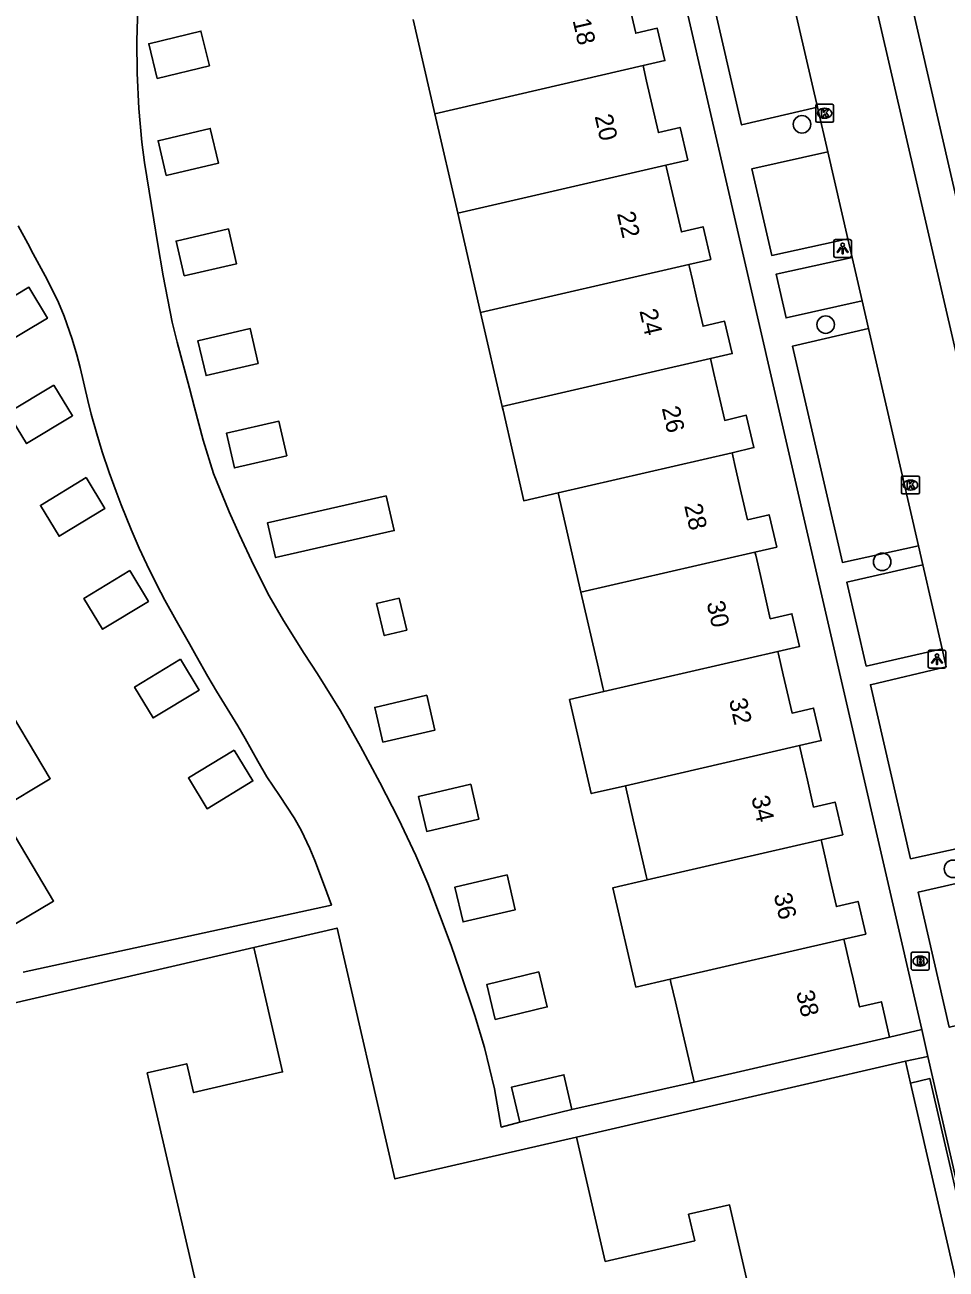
# Model space of a CAD drawing. Extents: x 156414 to 157775, y 382335 to 383765.
# Drawn here: x 156893.9 to 156945.4, y 383519.1 to 383588.6 of the extents above; entities that cross this region are included whole.
import ezdxf

# ---------------------------------------------------------------- set-up
doc = ezdxf.new("R2010")
doc.units = 0
for name, color, linetype in [('IMGEO_Boom', 7, 'Continuous'), ('IMGEO_Brandkraan', 7, 'Continuous'), ('IMGEO_Kolk', 7, 'Continuous'), ('IMGEO_Lichtpunt', 7, 'Continuous'), ('IMGEO_Pand', 7, 'Continuous'), ('IMGEO_Pand_nummerreeks', 7, 'Continuous'), ('IMGEO_Pand_overbouw', 7, 'Continuous'), ('IMGEO_Rijbaan_lokaal_gesloten', 7, 'Continuous'), ('IMGEO_Rijbaan_lokaal_open', 7, 'Continuous'), ('IMGEO_Voetpad_open', 7, 'Continuous')]:
    doc.layers.add(name, color=color, linetype=linetype)

msp = doc.modelspace()

# ---------------------------------------------------------------- linework, layer by layer
at = {"layer": 'IMGEO_Boom'}
for centre in [(156937.378, 383583.049), (156938.702, 383571.853), (156941.862, 383558.594), (156945.817, 383541.428)]:
    msp.add_circle(centre, 0.489, dxfattribs=at)
at = {"layer": 'IMGEO_Brandkraan'}
for p, q in [((156943.563, 383536.772), (156944.415, 383536.772)), ((156943.488, 383535.846), (156943.488, 383536.698)), ((156943.976, 383536.552), (156944.001, 383536.552)), ((156944.489, 383536.698), (156944.489, 383535.846)), ((156944.415, 383535.772), (156943.563, 383535.772)), ((156943.999, 383535.992), (156943.974, 383535.992))]:
    msp.add_line(p, q, dxfattribs=at)
for points in [[(156943.563, 383536.772), (156944.415, 383536.772)], [(156943.488, 383535.846), (156943.488, 383536.698)], [(156943.836, 383536.472), (156943.836, 383536.072), (156944.049, 383536.072)], [(156944.067, 383536.472), (156943.836, 383536.472)], [(156944.015, 383536.391), (156943.961, 383536.391), (156943.961, 383536.315)], [(156943.961, 383536.315), (156944.014, 383536.315)], [(156944.023, 383536.239), (156943.961, 383536.239), (156943.961, 383536.158)], [(156943.961, 383536.158), (156944.023, 383536.158)], [(156944.489, 383536.698), (156944.489, 383535.846)], [(156944.415, 383535.772), (156943.563, 383535.772)]]:
    msp.add_lwpolyline(points, dxfattribs=at)
for centre, radius, start, end in [((156943.565, 383536.696), 0.0765, 91.55205, 178.44795), ((156943.565, 383536.696), 0.0765, 91.55205, 178.44795), ((156944.413, 383536.696), 0.0765, 1.55205, 88.44795), ((156944.413, 383536.696), 0.0765, 1.55205, 88.44795), ((156944.016, 383536.353), 0.0379, 267.82845, 90.93552), ((156944.024, 383536.198), 0.0404, 269.87594, 90.50774), ((156944.055, 383536.323), 0.251, 268.66757, 293.53466), ((156944.071, 383536.327), 0.145, 59.4692, 91.53667), ((156944.096, 383536.374), 0.0922, 285.51372, 58.15012), ((156944.101, 383536.182), 0.105, 301.31148, 78.98903), ((156943.565, 383535.848), 0.0765, 181.55205, 268.44795), ((156943.565, 383535.848), 0.0765, 181.55205, 268.44795), ((156944.413, 383535.848), 0.0765, 271.55205, 358.44795), ((156944.413, 383535.848), 0.0765, 271.55205, 358.44795)]:
    msp.add_arc(centre, radius, start, end, dxfattribs=at)
for centre, major_axis, ratio, start_param, end_param in [((156943.975, 383536.272), (-0.387, 0.002), 0.722429, 4.712389, 7.853982), ((156944, 383536.272), (-0.39, 0.002), 0.717154, 1.570796, 4.712389)]:
    msp.add_ellipse(centre, major_axis=major_axis, ratio=ratio, start_param=start_param, end_param=end_param, dxfattribs=at)
at = {"layer": 'IMGEO_Kolk'}
for p, q in [((156938.146, 383583.241), (156938.146, 383584.093)), ((156938.221, 383584.167), (156939.073, 383584.167)), ((156939.147, 383584.093), (156939.147, 383583.241)), ((156938.657, 383583.387), (156938.632, 383583.387)), ((156938.634, 383583.947), (156938.659, 383583.947)), ((156939.073, 383583.167), (156938.221, 383583.167)), ((156942.943, 383562.459), (156942.943, 383563.311)), ((156943.018, 383563.385), (156943.87, 383563.385)), ((156943.431, 383563.165), (156943.456, 383563.165)), ((156943.944, 383563.311), (156943.944, 383562.459)), ((156943.454, 383562.605), (156943.429, 383562.605)), ((156943.87, 383562.385), (156943.018, 383562.385))]:
    msp.add_line(p, q, dxfattribs=at)
for points in [[(156938.146, 383583.241), (156938.146, 383584.093)], [(156938.221, 383584.167), (156939.073, 383584.167)], [(156939.147, 383584.093), (156939.147, 383583.241)], [(156938.467, 383583.867), (156938.59, 383583.867), (156938.59, 383583.716), (156938.72, 383583.867), (156938.884, 383583.867), (156938.738, 383583.716), (156938.891, 383583.467), (156938.739, 383583.467), (156938.654, 383583.631), (156938.59, 383583.564), (156938.59, 383583.467), (156938.467, 383583.467), (156938.467, 383583.867)], [(156939.073, 383583.167), (156938.221, 383583.167)], [(156942.943, 383562.459), (156942.943, 383563.311)], [(156943.018, 383563.385), (156943.87, 383563.385)], [(156943.944, 383563.311), (156943.944, 383562.459)], [(156943.264, 383563.085), (156943.387, 383563.085), (156943.387, 383562.934), (156943.517, 383563.085), (156943.681, 383563.085), (156943.535, 383562.934), (156943.688, 383562.685), (156943.536, 383562.685), (156943.451, 383562.849), (156943.387, 383562.782), (156943.387, 383562.685), (156943.264, 383562.685), (156943.264, 383563.085)], [(156943.87, 383562.385), (156943.018, 383562.385)]]:
    msp.add_lwpolyline(points, dxfattribs=at)
for centre, start, end in [((156938.223, 383584.091), 91.55205, 178.44795), ((156938.223, 383584.091), 91.55205, 178.44795), ((156939.071, 383584.091), 1.55205, 88.44795), ((156939.071, 383584.091), 1.55205, 88.44795), ((156938.223, 383583.243), 181.55205, 268.44795), ((156938.223, 383583.243), 181.55205, 268.44795), ((156939.071, 383583.243), 271.55205, 358.44795), ((156939.071, 383583.243), 271.55205, 358.44795), ((156943.02, 383563.309), 91.55205, 178.44795), ((156943.02, 383563.309), 91.55205, 178.44795), ((156943.868, 383563.309), 1.55205, 88.44795), ((156943.868, 383563.309), 1.55205, 88.44795), ((156943.02, 383562.461), 181.55205, 268.44795), ((156943.02, 383562.461), 181.55205, 268.44795), ((156943.868, 383562.461), 271.55205, 358.44795), ((156943.868, 383562.461), 271.55205, 358.44795)]:
    msp.add_arc(centre, 0.0765, start, end, dxfattribs=at)
for centre, major_axis, ratio, start_param, end_param in [((156938.633, 383583.667), (-0.387, 0.002), 0.722429, 4.712389, 7.853982), ((156938.658, 383583.667), (-0.39, 0.002), 0.717154, 1.570796, 4.712389), ((156943.43, 383562.885), (-0.387, 0.002), 0.722429, 4.712389, 7.853982), ((156943.455, 383562.885), (-0.39, 0.002), 0.717154, 1.570796, 4.712389)]:
    msp.add_ellipse(centre, major_axis=major_axis, ratio=ratio, start_param=start_param, end_param=end_param, dxfattribs=at)
at = {"layer": 'IMGEO_Lichtpunt'}
for p, q in [((156939.152, 383576.509), (156939.152, 383575.702)), ((156939.152, 383576.509), (156939.152, 383575.702)), ((156940.054, 383576.604), (156939.246, 383576.604)), ((156940.054, 383576.604), (156939.246, 383576.604)), ((156940.148, 383575.702), (156940.148, 383576.509)), ((156940.148, 383575.702), (156940.148, 383576.509)), ((156939.246, 383575.608), (156940.054, 383575.608)), ((156939.246, 383575.608), (156940.054, 383575.608)), ((156944.431, 383553.549), (156944.431, 383552.742)), ((156944.431, 383553.549), (156944.431, 383552.742)), ((156945.333, 383553.644), (156944.525, 383553.644)), ((156945.333, 383553.644), (156944.525, 383553.644)), ((156945.427, 383552.742), (156945.427, 383553.549)), ((156945.427, 383552.742), (156945.427, 383553.549)), ((156944.525, 383552.648), (156945.333, 383552.648)), ((156944.525, 383552.648), (156945.333, 383552.648))]:
    msp.add_line(p, q, dxfattribs=at)
for points in [[(156939.526, 383576.173), (156939.565, 383576.145), (156939.377, 383575.883), (156939.339, 383575.91), (156939.526, 383576.173)], [(156939.628, 383576.125), (156939.675, 383576.125), (156939.675, 383575.803), (156939.628, 383575.803), (156939.628, 383576.125)], [(156939.738, 383576.145), (156939.776, 383576.172), (156939.963, 383575.91), (156939.924, 383575.882), (156939.738, 383576.145)], [(156944.805, 383553.213), (156944.844, 383553.185), (156944.656, 383552.923), (156944.618, 383552.95), (156944.805, 383553.213)], [(156944.907, 383553.165), (156944.954, 383553.165), (156944.954, 383552.843), (156944.907, 383552.843), (156944.907, 383553.165)], [(156945.017, 383553.185), (156945.055, 383553.212), (156945.242, 383552.95), (156945.203, 383552.922), (156945.017, 383553.185)]]:
    msp.add_lwpolyline(points, dxfattribs=at)
for centre in [(156939.651, 383576.307), (156944.93, 383553.347)]:
    msp.add_circle(centre, 0.0994, dxfattribs=at)
for centre, start, end in [((156939.246, 383576.509), 90, 180), ((156939.246, 383576.509), 90, 180), ((156940.054, 383576.509), 0, 90), ((156940.054, 383576.509), 0, 90), ((156939.246, 383575.702), 180, 270), ((156939.246, 383575.702), 180, 270), ((156940.054, 383575.702), 270, 0), ((156940.054, 383575.702), 270, 360), ((156944.525, 383553.549), 90, 180), ((156944.525, 383553.549), 90, 180), ((156945.333, 383553.549), 0, 90), ((156945.333, 383553.549), 0, 90), ((156944.525, 383552.742), 180, 270), ((156944.525, 383552.742), 180, 270), ((156945.333, 383552.742), 270, 0), ((156945.333, 383552.742), 270, 360)]:
    msp.add_arc(centre, 0.0946, start, end, dxfattribs=at)
at = {"layer": 'IMGEO_Pand'}
for points in [[(156927.289, 383591.59), (156927.328, 383591.42), (156927.462, 383590.836), (156927.736, 383589.647), (156928.083, 383588.136), (156929.29, 383588.419), (156929.713, 383586.608), (156928.499, 383586.328)], [(156916.861, 383583.64), (156915.641, 383588.9)], [(156901.34, 383585.616), (156900.869, 383587.554), (156903.784, 383588.263), (156904.255, 383586.325), (156901.34, 383585.616)], [(156928.499, 383586.328), (156916.861, 383583.64)], [(156929.776, 383580.773), (156930.992, 383581.054), (156930.566, 383582.874), (156929.358, 383582.591), (156929.011, 383584.102), (156928.696, 383585.47), (156928.538, 383586.157), (156928.499, 383586.328)], [(156918.137, 383578.084), (156916.861, 383583.64)], [(156901.844, 383580.187), (156901.384, 383582.132), (156904.304, 383582.821), (156904.763, 383580.877), (156901.844, 383580.187)], [(156918.137, 383578.084), (156929.776, 383580.773)], [(156931.053, 383575.217), (156932.277, 383575.5), (156931.851, 383577.32), (156930.636, 383577.035), (156930.288, 383578.546), (156929.997, 383579.813), (156929.813, 383580.612), (156929.776, 383580.773)], [(156919.414, 383572.529), (156918.137, 383578.084)], [(156902.85, 383574.574), (156902.395, 383576.519), (156905.316, 383577.203), (156905.771, 383575.257), (156902.85, 383574.574)], [(156919.414, 383572.529), (156931.053, 383575.217)], [(156931.053, 383575.217), (156931.091, 383575.056), (156931.251, 383574.361), (156931.501, 383573.271), (156931.849, 383571.76), (156933.056, 383572.043), (156933.479, 383570.236), (156932.264, 383569.955)], [(156889.707, 383574.177), (156890.32, 383574.541), (156891.588, 383572.407), (156894.167, 383573.938), (156895.197, 383572.204), (156892.618, 383570.672), (156891.666, 383570.107), (156890.555, 383569.447), (156888.257, 383573.316), (156889.707, 383574.177)], [(156920.622, 383567.266), (156919.414, 383572.529)], [(156906.989, 383569.687), (156904.067, 383569.006), (156903.615, 383570.948), (156906.537, 383571.629), (156906.989, 383569.687)], [(156920.622, 383567.266), (156932.264, 383569.955)], [(156932.264, 383569.955), (156932.304, 383569.781), (156932.454, 383569.127), (156932.711, 383568.008), (156933.059, 383566.498), (156934.268, 383566.781), (156934.691, 383564.974), (156933.474, 383564.693)], [(156895.561, 383568.476), (156896.603, 383566.753), (156894.038, 383565.202), (156892.996, 383566.925), (156895.561, 383568.476)], [(156923.742, 383562.444), (156921.83, 383562.006), (156920.667, 383567.072), (156920.622, 383567.266)], [(156908.578, 383564.51), (156905.653, 383563.843), (156905.211, 383565.785), (156908.136, 383566.452), (156908.578, 383564.51)], [(156923.742, 383562.444), (156933.474, 383564.693)], [(156933.474, 383564.693), (156933.514, 383564.518), (156933.65, 383563.927), (156933.988, 383562.455), (156934.336, 383560.945), (156935.541, 383561.227), (156935.964, 383559.418), (156934.751, 383559.138)], [(156897.373, 383563.297), (156898.415, 383561.574), (156895.85, 383560.023), (156894.808, 383561.746), (156897.373, 383563.297)], [(156914.142, 383562.289), (156914.587, 383560.34), (156907.951, 383558.828), (156907.507, 383560.775), (156914.142, 383562.289)], [(156925.021, 383556.89), (156923.742, 383562.444)], [(156934.751, 383559.138), (156925.021, 383556.89)], [(156936.029, 383553.582), (156937.244, 383553.863), (156936.816, 383555.69), (156935.609, 383555.407), (156935.262, 383556.918), (156935.052, 383557.83), (156934.791, 383558.965), (156934.751, 383559.138)], [(156899.808, 383558.1), (156900.85, 383556.377), (156898.285, 383554.826), (156897.243, 383556.549), (156899.808, 383558.1)], [(156914.854, 383556.562), (156915.284, 383554.774), (156914.03, 383554.472), (156913.6, 383556.26), (156914.854, 383556.562)], [(156926.3, 383551.335), (156926.245, 383551.575), (156925.998, 383552.648), (156925.021, 383556.89)], [(156926.3, 383551.335), (156936.029, 383553.582)], [(156936.029, 383553.582), (156936.064, 383553.428), (156936.331, 383552.267), (156936.474, 383551.646), (156936.821, 383550.135), (156938.029, 383550.418), (156938.454, 383548.601), (156937.238, 383548.32)], [(156902.634, 383553.141), (156903.676, 383551.418), (156901.111, 383549.867), (156900.069, 383551.59), (156902.634, 383553.141)], [(156891.892, 383551.064), (156892.413, 383551.378), (156895.36, 383546.465), (156892.475, 383544.753)], [(156916.41, 383551.133), (156916.862, 383549.188), (156913.951, 383548.512), (156913.499, 383550.456), (156916.41, 383551.133)], [(156927.509, 383546.072), (156925.599, 383545.631), (156924.391, 383550.894), (156926.3, 383551.335)], [(156905.646, 383548.066), (156906.688, 383546.343), (156904.123, 383544.792), (156903.081, 383546.515), (156905.646, 383548.066)], [(156927.509, 383546.072), (156937.238, 383548.32)], [(156937.238, 383548.32), (156937.276, 383548.156), (156937.426, 383547.503), (156937.682, 383546.391), (156938.029, 383544.88), (156939.233, 383545.162), (156939.66, 383543.337), (156938.449, 383543.057)], [(156918.86, 383546.159), (156919.323, 383544.213), (156916.404, 383543.519), (156915.942, 383545.466), (156918.86, 383546.159)], [(156928.719, 383540.81), (156928.668, 383541.03), (156928.258, 383542.814), (156927.945, 383544.174), (156927.55, 383545.893), (156927.509, 383546.072)], [(156892.475, 383544.753), (156895.549, 383539.628), (156886.97, 383534.526), (156885.936, 383533.921)], [(156938.449, 383543.057), (156928.719, 383540.81)], [(156938.449, 383543.057), (156938.485, 383542.901), (156938.71, 383541.92), (156938.96, 383540.832), (156939.308, 383539.321), (156940.512, 383539.603), (156940.939, 383537.782), (156939.725, 383537.502)], [(156920.893, 383541.086), (156921.348, 383539.143), (156918.434, 383538.462), (156917.98, 383540.406), (156920.893, 383541.086)], [(156930.006, 383535.257), (156928.097, 383534.816), (156926.806, 383540.368), (156928.719, 383540.81)], [(156930.006, 383535.257), (156939.725, 383537.502)], [(156939.725, 383537.502), (156939.763, 383537.341), (156940.023, 383536.209), (156940.238, 383535.274), (156940.598, 383533.711), (156941.815, 383533.996), (156942.278, 383532.018)], [(156906.736, 383537.028), (156888.381, 383532.781)], [(156905.671, 383508.882), (156900.776, 383530.024), (156902.993, 383530.537), (156903.367, 383528.92), (156908.345, 383530.072), (156906.736, 383537.028)], [(156922.667, 383535.663), (156923.137, 383533.714), (156920.23, 383533.013), (156919.76, 383534.962), (156922.667, 383535.663)], [(156931.344, 383529.504), (156930.301, 383533.989), (156930.05, 383535.069), (156930.006, 383535.257)], [(156943.169, 383530.669), (156943.453, 383529.439), (156949.3, 383504.064), (156944.724, 383503.001), (156930.232, 383499.646), (156929.984, 383500.718), (156923.662, 383499.252), (156923.91, 383498.181), (156902.362, 383493.194), (156897.784, 383492.142), (156888.666, 383531.548), (156888.381, 383532.781)], [(156931.344, 383529.504), (156942.278, 383532.018)], [(156943.169, 383530.669), (156924.781, 383526.432)], [(156921.607, 383527.258), (156921.146, 383529.232), (156924.067, 383529.914), (156924.522, 383527.966)], [(156921.607, 383527.258), (156924.522, 383527.966)], [(156924.781, 383526.432), (156926.382, 383519.484), (156931.381, 383520.636), (156931.04, 383522.117), (156933.33, 383522.645), (156934.947, 383515.629)]]:
    msp.add_lwpolyline(points, dxfattribs=at)
at = {"layer": 'IMGEO_Pand_overbouw'}
msp.add_lwpolyline([(156949.3, 383504.064), (156950.396, 383504.324), (156944.534, 383529.701), (156943.453, 383529.439)], close=True, dxfattribs=at)
at = {"layer": 'IMGEO_Rijbaan_lokaal_gesloten'}
for points in [[(156961.349, 383504.04), (156954.52, 383533.42), (156931.728, 383631.996), (156925.894, 383657.35)], [(156936.531, 383591.428), (156938.241, 383584.002)], [(156938.241, 383584.002), (156938.816, 383581.503)], [(156938.816, 383581.503), (156939.933, 383576.652)], [(156939.933, 383576.652), (156940.176, 383575.598)], [(156940.176, 383575.598), (156940.734, 383573.177)], [(156940.734, 383573.177), (156941.091, 383571.626)], [(156941.091, 383571.626), (156943.887, 383559.486)], [(156943.887, 383559.486), (156944.134, 383558.414)], [(156944.134, 383558.414), (156945.212, 383553.73)], [(156945.212, 383553.73), (156945.444, 383552.723)]]:
    msp.add_lwpolyline(points, dxfattribs=at)
at = {"layer": 'IMGEO_Rijbaan_lokaal_open'}
for points in [[(156900.261, 383589.604), (156900.206, 383587.714), (156900.214, 383585.905), (156900.309, 383583.933), (156900.484, 383582.049), (156900.628, 383580.921), (156901.147, 383577.716), (156901.356, 383576.441), (156901.668, 383574.574), (156902.181, 383571.992), (156902.453, 383570.877), (156903.136, 383568.296), (156903.413, 383567.215), (156903.897, 383565.384), (156904.489, 383563.526), (156905.368, 383561.388), (156905.942, 383560.097), (156906.744, 383558.381), (156907.603, 383556.696), (156908.392, 383555.306), (156909.561, 383553.463), (156910.302, 383552.325), (156911.588, 383550.268), (156912.697, 383548.27), (156913.784, 383546.261), (156914.826, 383544.233), (156915.799, 383542.175), (156916.472, 383540.6), (156917.762, 383537.145), (156918.241, 383535.792), (156919.1, 383533.237), (156919.63, 383531.45), (156920.189, 383529.13), (156920.569, 383526.991), (156921.607, 383527.258)], [(156893.852, 383535.646), (156911.073, 383539.4), (156910.692, 383540.451), (156910.141, 383541.904), (156909.862, 383542.569), (156909.375, 383543.598), (156908.998, 383544.277), (156908.176, 383545.526), (156907.473, 383546.576), (156906.959, 383547.445), (156906.254, 383548.713), (156905.839, 383549.424), (156905.247, 383550.395), (156904.652, 383551.363), (156904.163, 383552.184), (156903.515, 383553.331), (156903.136, 383554.013), (156902.399, 383555.312), (156901.768, 383556.445), (156901.313, 383557.308), (156900.752, 383558.444), (156900.329, 383559.358), (156899.875, 383560.4), (156899.315, 383561.785), (156899.038, 383562.514), (156898.654, 383563.584), (156898.265, 383564.746), (156897.955, 383565.748), (156897.647, 383566.842), (156897.453, 383567.61), (156897.029, 383569.45), (156896.846, 383570.156), (156896.587, 383571.032), (156896.133, 383572.315), (156895.811, 383573.083), (156895.178, 383574.376), (156894.412, 383575.805), (156894.103, 383576.382), (156893.557, 383577.379)], [(156924.781, 383526.432), (156914.627, 383524.092), (156911.395, 383538.116), (156906.736, 383537.028)], [(156942.278, 383532.018), (156944.079, 383532.439)], [(156944.079, 383532.439), (156944.422, 383530.944)], [(156944.422, 383530.944), (156943.169, 383530.669)], [(156924.522, 383527.966), (156931.344, 383529.504)]]:
    msp.add_lwpolyline(points, dxfattribs=at)
at = {"layer": 'IMGEO_Voetpad_open'}
for points in [[(156956.071, 383535.145), (156934.132, 383630.532)], [(156944.079, 383532.439), (156922.755, 383624.913)], [(156936.531, 383591.428), (156932.288, 383590.479), (156934.006, 383583.013), (156938.241, 383584.002)], [(156938.816, 383581.503), (156934.571, 383580.56), (156935.685, 383575.719), (156939.933, 383576.652)], [(156940.734, 383573.177), (156936.489, 383572.222), (156935.928, 383574.663), (156940.176, 383575.598)], [(156943.887, 383559.486), (156939.635, 383558.555), (156936.851, 383570.649), (156941.091, 383571.626)], [(156945.212, 383553.73), (156940.967, 383552.767), (156939.887, 383557.459), (156944.134, 383558.414)], [(156945.444, 383552.723), (156941.207, 383551.724), (156943.448, 383541.989), (156947.701, 383542.925)], [(156948.122, 383541.094), (156943.876, 383540.129), (156945.614, 383532.576), (156949.873, 383533.495)], [(156950.784, 383503.18), (156944.422, 383530.944)]]:
    msp.add_lwpolyline(points, dxfattribs=at)

# ---------------------------------------------------------------- texts
at = {"layer": 'IMGEO_Pand_nummerreeks'}
for s, p in [('18', (156924.553, 383588.856)), ('20', (156925.784, 383583.502)), ('22', (156927.034, 383578.066)), ('24', (156928.286, 383572.622)), ('26', (156929.537, 383567.18)), ('28', (156930.789, 383561.735)), ('30', (156932.041, 383556.293)), ('32', (156933.291, 383550.857)), ('34', (156934.542, 383545.412)), ('36', (156935.794, 383539.97)), ('38', (156937.046, 383534.526))]:
    msp.add_text(s, height=1, rotation=282.94864, dxfattribs=at).set_placement(p)

doc.saveas('drawing.dxf')
